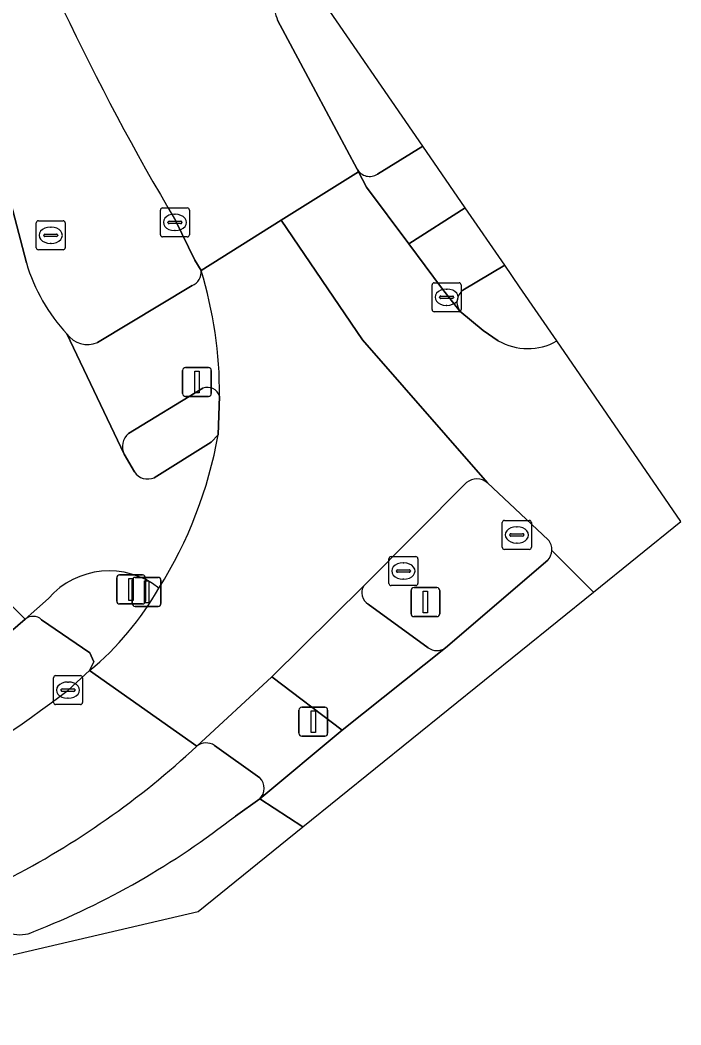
# Model space of a CAD drawing. Extents: x 160675 to 161153, y 383241 to 383714.
# Drawn here: x 161084.47 to 161107.26, y 383241.2 to 383275.84 of the extents above; entities that cross this region are included whole.
import ezdxf

# ---------------------------------------------------------------- set-up
doc = ezdxf.new("R2010")
doc.units = 0
for name, color, linetype in [('IMGEO_Berm_groen', 7, 'Continuous'), ('IMGEO_Berm_open', 7, 'Continuous'), ('IMGEO_Brandkraan', 7, 'Continuous'), ('IMGEO_Drukknoppaal', 7, 'Continuous'), ('IMGEO_Fietspad_gesloten', 7, 'Continuous'), ('IMGEO_Fietspad_open', 7, 'Continuous'), ('IMGEO_Kolk', 7, 'Continuous'), ('IMGEO_Lichtmast', 7, 'Continuous'), ('IMGEO_Rijbaan_lokaal_gesloten', 7, 'Continuous'), ('IMGEO_Rioolput', 7, 'Continuous'), ('IMGEO_Verkeerseiland_gesloten', 7, 'Continuous'), ('IMGEO_Verkeerseiland_groen', 7, 'Continuous'), ('IMGEO_Verkeerseiland_open', 7, 'Continuous'), ('IMGEO_Verkeersregelinstallatiepaal', 7, 'Continuous'), ('IMGEO_Voetpad_gesloten', 7, 'Continuous'), ('IMGEO_Voetpad_open', 7, 'Continuous')]:
    doc.layers.add(name, color=color, linetype=linetype)

msp = doc.modelspace()

# ---------------------------------------------------------------- linework, layer by layer
at = {"layer": 'IMGEO_Berm_groen'}
for points in [[(161079.909, 383285.742), (161084.694, 383267.466)], [(161090.714, 383267.205), (161090.5, 383267.558), (161089.831, 383268.932)], [(161087.143, 383264.719), (161090.406, 383266.688)]]:
    msp.add_lwpolyline(points, dxfattribs=at)
for centre, radius, start, end in [((161167.647, 383314.992), 90.426, 200.18697, 210.62139), ((161090.565, 383269.188), 6.118, 196.3489, 222.9693), ((161090.247, 383267.133), 0.472, 289.6251, 8.8066), ((161086.804, 383265.534), 0.883, 215.7893, 292.564)]:
    msp.add_arc(centre, radius, start, end, dxfattribs=at)
at = {"layer": 'IMGEO_Berm_open'}
for points in [[(161084.655, 383255.184), (161083.81, 383254.46)], [(161086.127, 383252.738), (161086.873, 383253.412), (161087.016, 383253.712), (161086.875, 383254.027), (161085.212, 383255.166)]]:
    msp.add_lwpolyline(points, dxfattribs=at)
for centre, radius, start, end in [((161084.924, 383254.866), 0.416, 46.1149, 130.1832), ((161061.148, 383285.197), 40.958, 290.0397, 307.5803)]:
    msp.add_arc(centre, radius, start, end, dxfattribs=at)
at = {"layer": 'IMGEO_Brandkraan'}
for p, q in [((161085.03, 383267.993), (161085.03, 383268.845)), ((161085.105, 383268.919), (161085.957, 383268.919)), ((161085.518, 383268.699), (161085.543, 383268.699)), ((161086.031, 383268.845), (161086.031, 383267.993)), ((161085.289, 383268.413), (161085.289, 383268.425)), ((161085.727, 383268.376), (161085.329, 383268.376)), ((161085.332, 383268.462), (161085.73, 383268.462)), ((161085.773, 383268.425), (161085.773, 383268.413)), ((161085.541, 383268.139), (161085.516, 383268.139)), ((161085.957, 383267.919), (161085.105, 383267.919))]:
    msp.add_line(p, q, dxfattribs=at)
for points in [[(161085.03, 383267.993), (161085.03, 383268.845)], [(161085.105, 383268.919), (161085.957, 383268.919)], [(161086.031, 383268.845), (161086.031, 383267.993)], [(161085.957, 383267.919), (161085.105, 383267.919)]]:
    msp.add_lwpolyline(points, dxfattribs=at)
for centre, radius, start, end in [((161085.107, 383268.843), 0.0765, 91.552, 178.448), ((161085.107, 383268.843), 0.0765, 91.552, 178.448), ((161085.955, 383268.843), 0.0765, 1.552, 88.448), ((161085.955, 383268.843), 0.0765, 1.552, 88.448), ((161085.329, 383268.422), 0.0403, 85.8775, 175.7526), ((161085.326, 383268.412), 0.0366, 178.938, 274.7102), ((161085.73, 383268.419), 0.043, 264.8664, 352.4533), ((161085.734, 383268.424), 0.0386, 1.7309, 96.639), ((161085.107, 383267.995), 0.0765, 181.552, 268.448), ((161085.107, 383267.995), 0.0765, 181.552, 268.448), ((161085.955, 383267.995), 0.0765, 271.552, 358.448), ((161085.955, 383267.995), 0.0765, 271.552, 358.448)]:
    msp.add_arc(centre, radius, start, end, dxfattribs=at)
for centre, major_axis, ratio, start_param, end_param in [((161085.517, 383268.419), (-0.387, 0.002), 0.722429, 4.712389, 7.853982), ((161085.542, 383268.419), (-0.39, 0.002), 0.717154, 1.570796, 4.712389)]:
    msp.add_ellipse(centre, major_axis=major_axis, ratio=ratio, start_param=start_param, end_param=end_param, dxfattribs=at)
at = {"layer": 'IMGEO_Drukknoppaal'}
for p, q in [((161087.808, 383255.808), (161087.808, 383256.608)), ((161087.808, 383256.608), (161087.808, 383255.808)), ((161087.908, 383256.708), (161088.698, 383256.708)), ((161088.698, 383256.708), (161087.908, 383256.708)), ((161088.798, 383256.608), (161088.798, 383255.808)), ((161088.798, 383255.808), (161088.798, 383256.608)), ((161088.698, 383255.708), (161087.908, 383255.708)), ((161087.908, 383255.708), (161088.698, 383255.708))]:
    msp.add_line(p, q, dxfattribs=at)
msp.add_lwpolyline([(161088.228, 383256.583), (161088.378, 383256.583), (161088.378, 383255.833), (161088.228, 383255.833), (161088.228, 383256.583)], dxfattribs=at)
for centre, start, end in [((161087.908, 383256.608), 90, 180), ((161087.908, 383256.608), 90, 180), ((161088.698, 383256.608), 0, 90), ((161088.698, 383256.608), 360, 90), ((161087.908, 383255.808), 180, 270), ((161087.908, 383255.808), 180, 270), ((161088.698, 383255.808), 270, 0), ((161088.698, 383255.808), 270, 0)]:
    msp.add_arc(centre, 0.1, start, end, dxfattribs=at)
at = {"layer": 'IMGEO_Fietspad_gesloten'}
for points in [[(161084.694, 383267.466), (161079.909, 383285.742)], [(161088.414, 383260.263), (161088.058, 383260.868), (161086.088, 383265.018)], [(161091.304, 383261.542), (161091.065, 383261.284), (161089.099, 383260.061)], [(161083.81, 383254.46), (161084.655, 383255.184), (161083.327, 383256.495)], [(161083.327, 383256.495), (161084.655, 383255.184), (161085.451, 383255.898)], [(161096.326, 383256.336), (161093.155, 383253.198), (161095.582, 383251.352), (161099.138, 383254.197)], [(161098.546, 383254.198), (161096.48, 383255.699)]]:
    msp.add_lwpolyline(points, dxfattribs=at)
for centre, radius, start, end in [((161090.565, 383269.188), 6.118, 196.3489, 222.9693), ((161076.733, 383264.129), 14.798, 327.8521, 349.9307), ((161088.88, 383260.581), 0.564, 214.3153, 292.8242), ((161087.545, 383254.065), 2.784, 51.8984, 138.8021), ((161096.714, 383256.093), 0.458, 147.9485, 239.2334), ((161098.843, 383254.614), 0.511, 234.4912, 305.3152)]:
    msp.add_arc(centre, radius, start, end, dxfattribs=at)
at = {"layer": 'IMGEO_Fietspad_open'}
for points in [[(161099.819, 383269.372), (161097.882, 383268.13), (161099, 383266.614), (161099.642, 383265.809)], [(161099.745, 383266.531), (161101.186, 383267.385), (161099.819, 383269.372)]]:
    msp.add_lwpolyline(points, dxfattribs=at)
msp.add_arc((161100.055, 383266.118), 0.516, 126.9315, 216.8305, dxfattribs=at)
at = {"layer": 'IMGEO_Kolk'}
for p, q in [((161089.389, 383269.366), (161090.241, 383269.366)), ((161089.314, 383268.44), (161089.314, 383269.292)), ((161089.802, 383269.146), (161089.827, 383269.146)), ((161090.315, 383269.292), (161090.315, 383268.44)), ((161089.573, 383268.86), (161089.573, 383268.872)), ((161090.011, 383268.823), (161089.613, 383268.823)), ((161089.616, 383268.909), (161090.014, 383268.909)), ((161090.057, 383268.872), (161090.057, 383268.86)), ((161090.241, 383268.366), (161089.389, 383268.366)), ((161089.825, 383268.586), (161089.8, 383268.586)), ((161085.626, 383252.312), (161085.626, 383253.164)), ((161085.701, 383253.238), (161086.553, 383253.238)), ((161086.627, 383253.164), (161086.627, 383252.312)), ((161085.885, 383252.732), (161085.885, 383252.744)), ((161086.323, 383252.695), (161085.925, 383252.695)), ((161085.928, 383252.781), (161086.326, 383252.781)), ((161086.114, 383253.018), (161086.139, 383253.018)), ((161086.369, 383252.744), (161086.369, 383252.732)), ((161086.137, 383252.458), (161086.112, 383252.458)), ((161086.553, 383252.238), (161085.701, 383252.238))]:
    msp.add_line(p, q, dxfattribs=at)
for points in [[(161089.389, 383269.366), (161090.241, 383269.366)], [(161089.314, 383268.44), (161089.314, 383269.292)], [(161090.315, 383269.292), (161090.315, 383268.44)], [(161090.241, 383268.366), (161089.389, 383268.366)], [(161085.626, 383252.312), (161085.626, 383253.164)], [(161085.701, 383253.238), (161086.553, 383253.238)], [(161086.627, 383253.164), (161086.627, 383252.312)], [(161086.553, 383252.238), (161085.701, 383252.238)]]:
    msp.add_lwpolyline(points, dxfattribs=at)
for centre, radius, start, end in [((161089.391, 383269.29), 0.0765, 91.552, 178.448), ((161089.391, 383269.29), 0.0765, 91.552, 178.448), ((161090.239, 383269.29), 0.0765, 1.552, 88.448), ((161090.239, 383269.29), 0.0765, 1.552, 88.448), ((161089.613, 383268.869), 0.0403, 85.8775, 175.7526), ((161089.61, 383268.859), 0.0366, 178.938, 274.7102), ((161090.014, 383268.866), 0.043, 264.8664, 352.4533), ((161090.018, 383268.871), 0.0386, 1.7309, 96.639), ((161089.391, 383268.442), 0.0765, 181.552, 268.448), ((161089.391, 383268.442), 0.0765, 181.552, 268.448), ((161090.239, 383268.442), 0.0765, 271.552, 358.448), ((161090.239, 383268.442), 0.0765, 271.552, 358.448), ((161085.703, 383253.162), 0.0765, 91.552, 178.448), ((161085.703, 383253.162), 0.0765, 91.552, 178.448), ((161086.551, 383253.162), 0.0765, 1.552, 88.448), ((161086.551, 383253.162), 0.0765, 1.552, 88.448), ((161085.925, 383252.741), 0.0403, 85.8775, 175.7526), ((161085.922, 383252.731), 0.0366, 178.938, 274.7102), ((161086.326, 383252.738), 0.043, 264.8664, 352.4533), ((161086.33, 383252.743), 0.0386, 1.7309, 96.639), ((161085.703, 383252.314), 0.0765, 181.552, 268.448), ((161085.703, 383252.314), 0.0765, 181.552, 268.448), ((161086.551, 383252.314), 0.0765, 271.552, 358.448), ((161086.551, 383252.314), 0.0765, 271.552, 358.448)]:
    msp.add_arc(centre, radius, start, end, dxfattribs=at)
for centre, major_axis, ratio, start_param, end_param in [((161089.801, 383268.866), (-0.387, 0.002), 0.722429, 4.712389, 7.853982), ((161089.826, 383268.866), (-0.39, 0.002), 0.717154, 1.570796, 4.712389), ((161086.113, 383252.738), (-0.387, 0.002), 0.722429, 4.712389, 7.853982), ((161086.138, 383252.738), (-0.39, 0.002), 0.717154, 1.570796, 4.712389)]:
    msp.add_ellipse(centre, major_axis=major_axis, ratio=ratio, start_param=start_param, end_param=end_param, dxfattribs=at)
at = {"layer": 'IMGEO_Lichtmast'}
for p, q in [((161097.957, 383255.373), (161097.957, 383256.173)), ((161097.957, 383256.173), (161097.957, 383255.373)), ((161098.057, 383256.273), (161098.847, 383256.273)), ((161098.847, 383256.273), (161098.057, 383256.273)), ((161098.947, 383256.173), (161098.947, 383255.373)), ((161098.947, 383255.373), (161098.947, 383256.173)), ((161098.847, 383255.273), (161098.057, 383255.273)), ((161098.057, 383255.273), (161098.847, 383255.273))]:
    msp.add_line(p, q, dxfattribs=at)
msp.add_lwpolyline([(161098.377, 383256.148), (161098.527, 383256.148), (161098.527, 383255.398), (161098.377, 383255.398), (161098.377, 383256.148)], dxfattribs=at)
for centre, start, end in [((161098.057, 383256.173), 90, 180), ((161098.057, 383256.173), 90, 180), ((161098.847, 383256.173), 0, 90), ((161098.847, 383256.173), 360, 90), ((161098.057, 383255.373), 180, 270), ((161098.057, 383255.373), 180, 270), ((161098.847, 383255.373), 270, 0), ((161098.847, 383255.373), 270, 0)]:
    msp.add_arc(centre, 0.1, start, end, dxfattribs=at)
at = {"layer": 'IMGEO_Rijbaan_lokaal_gesloten'}
for points in [[(161089.831, 383268.932), (161090.5, 383267.558), (161090.714, 383267.205), (161093.479, 383268.936), (161096.146, 383270.606), (161096.095, 383270.704), (161094.67, 383273.367), (161093.353, 383275.84)], [(161100.964, 383264.785), (161100.44, 383265.14), (161099.642, 383265.809), (161099, 383266.614), (161097.882, 383268.13), (161096.42, 383270.081), (161096.146, 383270.606), (161093.479, 383268.936), (161096.279, 383264.812), (161100.586, 383259.888), (161102.686, 383257.925)], [(161096.279, 383264.812), (161093.479, 383268.936), (161090.714, 383267.205)], [(161100.586, 383259.888), (161096.279, 383264.812)], [(161104.248, 383256.119), (161107.26, 383258.553), (161102.98, 383264.777)], [(161091.35, 383262.873), (161091.304, 383261.542)], [(161086.873, 383253.412), (161090.566, 383250.801), (161093.155, 383253.198), (161096.326, 383256.336), (161099.868, 383259.891)], [(160926.374, 383259.023), (161038.265, 383243.607), (161073.86, 383241.195), (161090.615, 383245.102), (161094.226, 383248.02)], [(161102.809, 383257.552), (161104.248, 383256.119)], [(161104.248, 383256.119), (161102.809, 383257.552)], [(161102.666, 383257.215), (161099.138, 383254.197), (161095.582, 383251.352), (161092.74, 383248.99), (161094.226, 383248.02), (161104.248, 383256.119)], [(161090.566, 383250.801), (161086.873, 383253.412), (161086.127, 383252.738)], [(161094.226, 383248.02), (161092.74, 383248.99), (161091.897, 383248.397)]]:
    msp.add_lwpolyline(points, dxfattribs=at)
for centre, radius, start, end in [((161167.647, 383314.992), 90.426, 200.18697, 210.62139), ((161095.256, 383276.593), 2.047, 182.2099, 201.5845), ((161077.157, 383263.002), 14.194, 359.4794, 17.2249), ((161101.979, 383266.535), 2.023, 239.8795, 299.6395), ((161076.733, 383264.129), 14.798, 327.8521, 349.9307), ((161100.225, 383259.452), 0.566, 50.3715, 129.1497), ((161102.311, 383257.595), 0.5, 355.1097, 41.3912), ((161102.271, 383257.581), 0.539, 317.1504, 356.8634), ((161080.168, 383261.475), 10.487, 309.7472, 330.1479), ((161061.148, 383285.197), 40.958, 290.0397, 307.5803), ((161070.661, 383272.209), 29.232, 297.1757, 312.9162), ((161074.78, 383270.218), 27.734, 291.4999, 308.1123), ((161084.486, 383245.313), 1.009, 118.0147, 296.9946)]:
    msp.add_arc(centre, radius, start, end, dxfattribs=at)
at = {"layer": 'IMGEO_Rioolput'}
for p, q in [((161098.682, 383265.858), (161098.682, 383266.71)), ((161098.757, 383266.784), (161099.609, 383266.784)), ((161099.17, 383266.564), (161099.195, 383266.564)), ((161099.683, 383266.71), (161099.683, 383265.858)), ((161098.941, 383266.278), (161098.941, 383266.29)), ((161099.379, 383266.241), (161098.981, 383266.241)), ((161098.984, 383266.327), (161099.382, 383266.327)), ((161099.425, 383266.29), (161099.425, 383266.278)), ((161099.193, 383266.004), (161099.168, 383266.004)), ((161099.609, 383265.784), (161098.757, 383265.784)), ((161101.177, 383258.588), (161102.029, 383258.588)), ((161101.102, 383257.662), (161101.102, 383258.514)), ((161101.59, 383258.368), (161101.615, 383258.368)), ((161102.103, 383258.514), (161102.103, 383257.662)), ((161101.361, 383258.082), (161101.361, 383258.094)), ((161101.799, 383258.045), (161101.401, 383258.045)), ((161101.404, 383258.131), (161101.802, 383258.131)), ((161101.845, 383258.094), (161101.845, 383258.082)), ((161102.029, 383257.588), (161101.177, 383257.588)), ((161101.613, 383257.808), (161101.588, 383257.808)), ((161097.191, 383256.418), (161097.191, 383257.27)), ((161097.266, 383257.344), (161098.118, 383257.344)), ((161098.192, 383257.27), (161098.192, 383256.418)), ((161097.45, 383256.838), (161097.45, 383256.85)), ((161097.493, 383256.887), (161097.891, 383256.887)), ((161097.679, 383257.124), (161097.704, 383257.124)), ((161097.934, 383256.85), (161097.934, 383256.838)), ((161097.888, 383256.801), (161097.49, 383256.801)), ((161097.702, 383256.564), (161097.677, 383256.564)), ((161098.118, 383256.344), (161097.266, 383256.344))]:
    msp.add_line(p, q, dxfattribs=at)
for points in [[(161098.682, 383265.858), (161098.682, 383266.71)], [(161098.757, 383266.784), (161099.609, 383266.784)], [(161099.683, 383266.71), (161099.683, 383265.858)], [(161099.609, 383265.784), (161098.757, 383265.784)], [(161101.177, 383258.588), (161102.029, 383258.588)], [(161101.102, 383257.662), (161101.102, 383258.514)], [(161102.103, 383258.514), (161102.103, 383257.662)], [(161102.029, 383257.588), (161101.177, 383257.588)], [(161097.191, 383256.418), (161097.191, 383257.27)], [(161097.266, 383257.344), (161098.118, 383257.344)], [(161098.192, 383257.27), (161098.192, 383256.418)], [(161098.118, 383256.344), (161097.266, 383256.344)]]:
    msp.add_lwpolyline(points, dxfattribs=at)
for centre, radius, start, end in [((161098.759, 383266.708), 0.0765, 91.552, 178.448), ((161098.759, 383266.708), 0.0765, 91.552, 178.448), ((161099.607, 383266.708), 0.0765, 1.552, 88.448), ((161099.607, 383266.708), 0.0765, 1.552, 88.448), ((161098.981, 383266.287), 0.0403, 85.8775, 175.7526), ((161098.978, 383266.277), 0.0366, 178.938, 274.7102), ((161099.382, 383266.284), 0.043, 264.8664, 352.4533), ((161099.386, 383266.289), 0.0386, 1.7309, 96.639), ((161098.759, 383265.86), 0.0765, 181.552, 268.448), ((161098.759, 383265.86), 0.0765, 181.552, 268.448), ((161099.607, 383265.86), 0.0765, 271.552, 358.448), ((161099.607, 383265.86), 0.0765, 271.552, 358.448), ((161101.179, 383258.512), 0.0765, 91.552, 178.448), ((161101.179, 383258.512), 0.0765, 91.552, 178.448), ((161102.027, 383258.512), 0.0765, 1.552, 88.448), ((161102.027, 383258.512), 0.0765, 1.552, 88.448), ((161101.401, 383258.091), 0.0403, 85.8775, 175.7526), ((161101.398, 383258.081), 0.0366, 178.938, 274.7102), ((161101.802, 383258.088), 0.043, 264.8664, 352.4533), ((161101.806, 383258.093), 0.0386, 1.7309, 96.639), ((161101.179, 383257.664), 0.0765, 181.552, 268.448), ((161101.179, 383257.664), 0.0765, 181.552, 268.448), ((161102.027, 383257.664), 0.0765, 271.552, 358.448), ((161102.027, 383257.664), 0.0765, 271.552, 358.448), ((161097.268, 383257.268), 0.0765, 91.552, 178.448), ((161097.268, 383257.268), 0.0765, 91.552, 178.448), ((161098.116, 383257.268), 0.0765, 1.552, 88.448), ((161098.116, 383257.268), 0.0765, 1.552, 88.448), ((161097.49, 383256.847), 0.0403, 85.8775, 175.7526), ((161097.895, 383256.849), 0.0386, 1.7309, 96.639), ((161097.487, 383256.837), 0.0366, 178.938, 274.7102), ((161097.891, 383256.844), 0.043, 264.8664, 352.4533), ((161097.268, 383256.42), 0.0765, 181.552, 268.448), ((161097.268, 383256.42), 0.0765, 181.552, 268.448), ((161098.116, 383256.42), 0.0765, 271.552, 358.448), ((161098.116, 383256.42), 0.0765, 271.552, 358.448)]:
    msp.add_arc(centre, radius, start, end, dxfattribs=at)
for centre, major_axis, ratio, start_param, end_param in [((161099.169, 383266.284), (-0.387, 0.002), 0.722429, 4.712389, 7.853982), ((161099.194, 383266.284), (-0.39, 0.002), 0.717154, 1.570796, 4.712389), ((161101.589, 383258.088), (-0.387, 0.002), 0.722429, 4.712389, 7.853982), ((161101.614, 383258.088), (-0.39, 0.002), 0.717154, 1.570796, 4.712389), ((161097.678, 383256.844), (-0.387, 0.002), 0.722429, 4.712389, 7.853982), ((161097.703, 383256.844), (-0.39, 0.002), 0.717154, 1.570796, 4.712389)]:
    msp.add_ellipse(centre, major_axis=major_axis, ratio=ratio, start_param=start_param, end_param=end_param, dxfattribs=at)
at = {"layer": 'IMGEO_Verkeerseiland_gesloten'}
for points in [[(161102.98, 383264.777), (161101.694, 383266.646), (161101.186, 383267.385), (161099.745, 383266.531)], [(161099.642, 383265.809), (161100.44, 383265.14), (161100.964, 383264.785)], [(161099.868, 383259.891), (161096.326, 383256.336)], [(161102.686, 383257.925), (161100.586, 383259.888)], [(161099.138, 383254.197), (161102.666, 383257.215)], [(161096.48, 383255.699), (161098.546, 383254.198)], [(161092.743, 383249.709), (161091.181, 383250.83)], [(161091.897, 383248.397), (161092.74, 383248.99)]]:
    msp.add_lwpolyline(points, dxfattribs=at)
for centre, radius, start, end in [((161100.055, 383266.118), 0.516, 126.9315, 216.8305), ((161101.979, 383266.535), 2.023, 239.8795, 299.6395), ((161100.225, 383259.452), 0.566, 50.3715, 129.1497), ((161102.311, 383257.595), 0.5, 355.1097, 41.3912), ((161102.271, 383257.581), 0.539, 317.1504, 356.8634), ((161096.714, 383256.093), 0.458, 147.9485, 239.2334), ((161098.843, 383254.614), 0.511, 234.4912, 305.3152), ((161070.661, 383272.209), 29.232, 297.1757, 312.9162), ((161090.893, 383250.4), 0.517, 56.1701, 129.2294), ((161092.384, 383249.351), 0.507, 314.6006, 44.9213), ((161074.78, 383270.218), 27.734, 291.4999, 308.1123), ((161084.486, 383245.313), 1.009, 118.0147, 296.9946)]:
    msp.add_arc(centre, radius, start, end, dxfattribs=at)
at = {"layer": 'IMGEO_Verkeerseiland_groen'}
for points in [[(161098.362, 383271.49), (161094.669, 383276.859), (161093.785, 383277.042)], [(161093.353, 383275.84), (161094.67, 383273.367), (161096.095, 383270.704)], [(161096.8, 383270.526), (161098.362, 383271.49)]]:
    msp.add_lwpolyline(points, dxfattribs=at)
for centre, radius, start, end in [((161095.256, 383276.593), 2.047, 182.2099, 201.5845), ((161096.531, 383270.947), 0.499, 209.0875, 302.5725)]:
    msp.add_arc(centre, radius, start, end, dxfattribs=at)
at = {"layer": 'IMGEO_Verkeerseiland_open'}
for points in [[(161090.781, 383263.146), (161088.213, 383261.589)], [(161089.099, 383260.061), (161091.065, 383261.284), (161091.304, 383261.542), (161091.35, 383262.873)], [(161088.058, 383260.868), (161088.414, 383260.263)]]:
    msp.add_lwpolyline(points, dxfattribs=at)
for centre, radius, start, end in [((161090.942, 383262.753), 0.425, 16.4505, 112.2871), ((161088.625, 383261.123), 0.621, 131.4734, 204.2612), ((161088.88, 383260.581), 0.564, 214.3153, 292.8242)]:
    msp.add_arc(centre, radius, start, end, dxfattribs=at)
at = {"layer": 'IMGEO_Verkeersregelinstallatiepaal'}
for p, q in [((161090.177, 383263.862), (161090.967, 383263.862)), ((161090.967, 383263.862), (161090.177, 383263.862)), ((161090.077, 383262.962), (161090.077, 383263.762)), ((161090.077, 383263.762), (161090.077, 383262.962)), ((161091.067, 383263.762), (161091.067, 383262.962)), ((161091.067, 383262.962), (161091.067, 383263.762)), ((161090.967, 383262.862), (161090.177, 383262.862)), ((161090.177, 383262.862), (161090.967, 383262.862)), ((161088.341, 383255.726), (161088.341, 383256.526)), ((161088.341, 383256.526), (161088.341, 383255.726)), ((161088.441, 383256.626), (161089.231, 383256.626)), ((161089.231, 383256.626), (161088.441, 383256.626)), ((161089.331, 383256.526), (161089.331, 383255.726)), ((161089.331, 383255.726), (161089.331, 383256.526)), ((161089.231, 383255.626), (161088.441, 383255.626)), ((161088.441, 383255.626), (161089.231, 383255.626)), ((161094.088, 383251.249), (161094.088, 383252.049)), ((161094.088, 383252.049), (161094.088, 383251.249)), ((161094.188, 383252.149), (161094.978, 383252.149)), ((161094.978, 383252.149), (161094.188, 383252.149)), ((161095.078, 383252.049), (161095.078, 383251.249)), ((161095.078, 383251.249), (161095.078, 383252.049)), ((161094.978, 383251.149), (161094.188, 383251.149)), ((161094.188, 383251.149), (161094.978, 383251.149))]:
    msp.add_line(p, q, dxfattribs=at)
for points in [[(161090.497, 383263.737), (161090.647, 383263.737), (161090.647, 383262.987), (161090.497, 383262.987), (161090.497, 383263.737)], [(161088.761, 383256.501), (161088.911, 383256.501), (161088.911, 383255.751), (161088.761, 383255.751), (161088.761, 383256.501)], [(161094.508, 383252.024), (161094.658, 383252.024), (161094.658, 383251.274), (161094.508, 383251.274), (161094.508, 383252.024)]]:
    msp.add_lwpolyline(points, dxfattribs=at)
for centre, start, end in [((161090.177, 383263.762), 90, 180), ((161090.177, 383263.762), 90, 180), ((161090.967, 383263.762), 0, 90), ((161090.967, 383263.762), 360, 90), ((161090.177, 383262.962), 180, 270), ((161090.177, 383262.962), 180, 270), ((161090.967, 383262.962), 270, 0), ((161090.967, 383262.962), 270, 0), ((161088.441, 383256.526), 90, 180), ((161088.441, 383256.526), 90, 180), ((161089.231, 383256.526), 0, 90), ((161089.231, 383256.526), 360, 90), ((161088.441, 383255.726), 180, 270), ((161088.441, 383255.726), 180, 270), ((161089.231, 383255.726), 270, 0), ((161089.231, 383255.726), 270, 0), ((161094.188, 383252.049), 90, 180), ((161094.188, 383252.049), 90, 180), ((161094.978, 383252.049), 0, 90), ((161094.978, 383252.049), 360, 90), ((161094.188, 383251.249), 180, 270), ((161094.188, 383251.249), 180, 270), ((161094.978, 383251.249), 270, 0), ((161094.978, 383251.249), 270, 0)]:
    msp.add_arc(centre, 0.1, start, end, dxfattribs=at)
at = {"layer": 'IMGEO_Voetpad_gesloten'}
for points in [[(161092.74, 383248.99), (161095.582, 383251.352), (161093.155, 383253.198), (161090.566, 383250.801)], [(161091.181, 383250.83), (161092.743, 383249.709)]]:
    msp.add_lwpolyline(points, dxfattribs=at)
for centre, radius, start, end in [((161090.893, 383250.4), 0.517, 56.1701, 129.2294), ((161092.384, 383249.351), 0.507, 314.6006, 44.9213)]:
    msp.add_arc(centre, radius, start, end, dxfattribs=at)
at = {"layer": 'IMGEO_Voetpad_open'}
for points in [[(161099.819, 383269.372), (161098.362, 383271.49), (161096.8, 383270.526)], [(161096.095, 383270.704), (161096.146, 383270.606), (161096.42, 383270.081), (161097.882, 383268.13), (161099.819, 383269.372)], [(161090.406, 383266.688), (161087.143, 383264.719)], [(161086.088, 383265.018), (161088.058, 383260.868)], [(161088.213, 383261.589), (161090.781, 383263.146)], [(161085.451, 383255.898), (161084.655, 383255.184)], [(161085.212, 383255.166), (161086.875, 383254.027), (161087.016, 383253.712), (161086.873, 383253.412)]]:
    msp.add_lwpolyline(points, dxfattribs=at)
for centre, radius, start, end in [((161096.531, 383270.947), 0.499, 209.0875, 302.5725), ((161090.247, 383267.133), 0.472, 289.6251, 8.8066), ((161077.157, 383263.002), 14.194, 359.4794, 17.2249), ((161086.804, 383265.534), 0.883, 215.7893, 292.564), ((161090.942, 383262.753), 0.425, 16.4505, 112.2871), ((161088.625, 383261.123), 0.621, 131.4734, 204.2612), ((161087.545, 383254.065), 2.784, 51.8984, 138.8021), ((161080.168, 383261.475), 10.487, 309.7472, 330.1479), ((161084.924, 383254.866), 0.416, 46.1149, 130.1832)]:
    msp.add_arc(centre, radius, start, end, dxfattribs=at)

doc.saveas('drawing.dxf')
